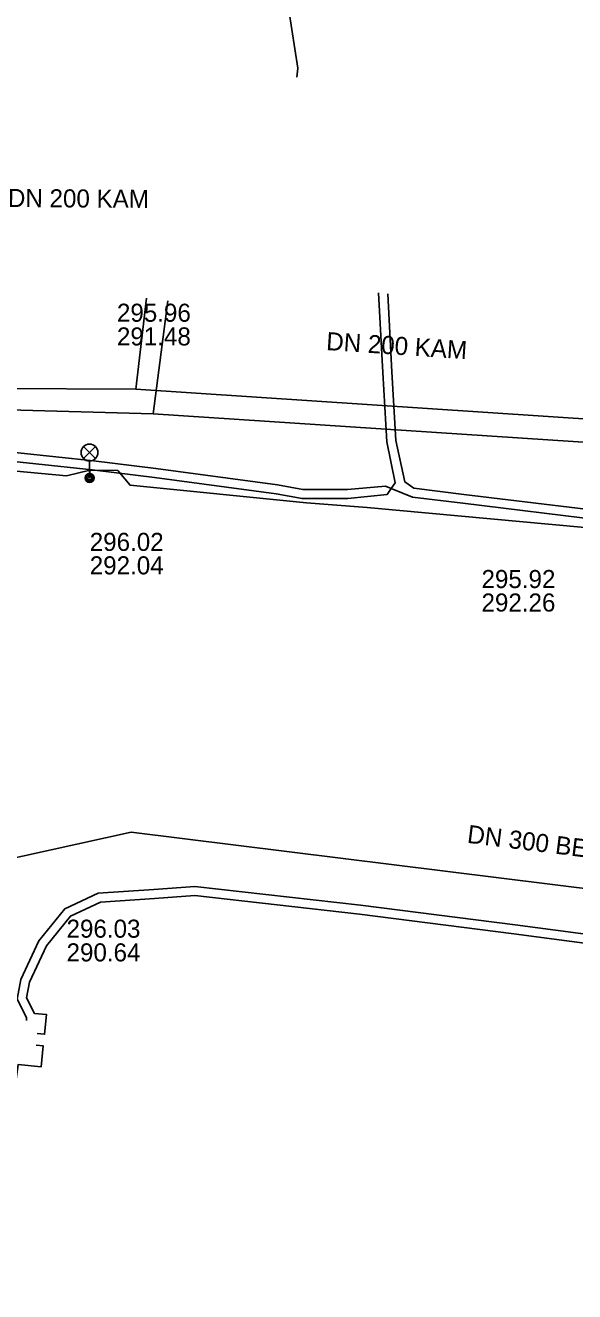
# Model space of a CAD drawing. Extents: x -595540 to -593988, y -1160850 to -1159202.
# Drawn here: x -594462.4 to -594438.1, y -1160138.2 to -1160082.1 of the extents above; entities that cross this region are included whole.
import ezdxf

# ---------------------------------------------------------------- set-up
doc = ezdxf.new("R2010")
doc.units = 0
for name, color, linetype in [('BVK-DESTOVA_popisy', 7, 'Continuous'), ('BVK-DESTOVA_trasa sítě', 7, 'Continuous'), ('BVK-SPLASKOVA_popisy', 7, 'Continuous'), ('BVK-SPLASKOVA_trasa sítě', 7, 'Continuous'), ('CETIN_kabel podzemní', 7, 'Continuous'), ('DESTOVA-NEPROVOZOVANA_popisy', 7, 'Continuous'), ('DESTOVA_trasa neprovozované sítě', 7, 'Continuous'), ('EON-NN_kabel', 7, 'Continuous'), ('TSB_kabel VO', 7, 'Continuous'), ('TSB_lampy VO', 7, 'Continuous')]:
    doc.layers.add(name, color=color, linetype=linetype)

msp = doc.modelspace()

# ---------------------------------------------------------------- linework, layer by layer
at = {"layer": 'BVK-DESTOVA_popisy'}
msp.add_line((-594458.324, -1160095.331), (-594458.324, -1160095.331), dxfattribs=at)
at = {"layer": 'BVK-DESTOVA_trasa sítě'}
for p, q in [((-594457.015, -1160094.168), (-594457.484, -1160098.198)), ((-594457.484, -1160098.198), (-594463.895, -1160098.155)), ((-594435.961, -1160099.619), (-594457.484, -1160098.198))]:
    msp.add_line(p, q, dxfattribs=at)
at = {"layer": 'BVK-SPLASKOVA_popisy'}
for p, q in [((-594459.528, -1160104.558), (-594459.528, -1160104.558)), ((-594442.182, -1160106.204), (-594442.182, -1160106.204))]:
    msp.add_line(p, q, dxfattribs=at)
at = {"layer": 'BVK-SPLASKOVA_trasa sítě'}
for p, q in [((-594456.068, -1160094.272), (-594456.715, -1160099.28)), ((-594456.715, -1160099.28), (-594465.196, -1160099.053)), ((-594435.5, -1160100.689), (-594456.715, -1160099.28))]:
    msp.add_line(p, q, dxfattribs=at)
at = {"layer": 'CETIN_kabel podzemní'}
for points in [[(-594450.31, -1160083.97), (-594450.71, -1160081.4), (-594459.16, -1160080.4), (-594458.77, -1160077.09), (-594458.72, -1160076.69)], [(-594450.36, -1160084.37), (-594450.31, -1160083.97)]]:
    msp.add_lwpolyline(points, dxfattribs=at)
at = {"layer": 'DESTOVA-NEPROVOZOVANA_popisy'}
msp.add_line((-594460.555, -1160123.544), (-594460.555, -1160123.544), dxfattribs=at)
at = {"layer": 'DESTOVA_trasa neprovozované sítě'}
for p, q in [((-594457.697, -1160117.818), (-594477.1, -1160122.116)), ((-594423.168, -1160122.103), (-594457.697, -1160117.818))]:
    msp.add_line(p, q, dxfattribs=at)
at = {"layer": 'EON-NN_kabel'}
for points in [[(-594436.765, -1160104.014), (-594443.009, -1160103.249), (-594445.232, -1160102.97), (-594446.177, -1160102.591), (-594446.436, -1160102.487), (-594448.115, -1160102.643), (-594450.089, -1160102.643), (-594451.218, -1160102.434), (-594456.607, -1160101.714), (-594459.368, -1160101.361), (-594464.387, -1160100.835), (-594467.024, -1160100.606), (-594467.133, -1160100.302), (-594467.375, -1160097.718), (-594467.586, -1160095.889), (-594467.85, -1160093.395), (-594467.894, -1160091.57)], [(-594446.741, -1160093.925), (-594446.548, -1160097.447), (-594446.371, -1160100.52), (-594446.005, -1160102.337), (-594446.177, -1160102.591), (-594446.364, -1160102.866), (-594448.095, -1160103.043), (-594450.125, -1160103.043), (-594451.28, -1160102.83), (-594456.659, -1160102.11), (-594459.414, -1160101.759), (-594464.425, -1160101.233), (-594467.058, -1160101.004), (-594470.608, -1160101.063), (-594471.591, -1160101.063), (-594474.243, -1160100.722), (-594475.126, -1160100.2), (-594475.326, -1160099.302), (-594475.296, -1160096.11), (-594474.213, -1160096.239), (-594474.164, -1160095.822)], [(-594436.713, -1160103.618), (-594442.959, -1160102.853), (-594445.182, -1160102.574), (-594445.575, -1160102.302), (-594445.973, -1160100.468), (-594446.148, -1160097.425), (-594446.337, -1160093.97)], [(-594389.132, -1160127.722), (-594389.83, -1160127.656), (-594390.863, -1160127.308), (-594392.48, -1160127.113), (-594397.488, -1160126.475), (-594403.748, -1160125.841), (-594410.135, -1160125.197), (-594415.898, -1160124.611), (-594423.331, -1160123.836), (-594431.61, -1160123.081), (-594436.119, -1160122.534), (-594440.696, -1160121.926), (-594447.542, -1160121.049), (-594454.872, -1160120.229), (-594456.692, -1160120.351), (-594459.15, -1160120.521), (-594460.636, -1160121.21), (-594461.781, -1160122.638), (-594462.584, -1160124.339), (-594462.741, -1160125.219), (-594462.331, -1160126.035), (-594462.335, -1160126.164)], [(-594389.17, -1160128.119), (-594389.867, -1160128.054), (-594390.899, -1160127.706), (-594392.53, -1160127.509), (-594397.534, -1160126.873), (-594403.788, -1160126.239), (-594410.175, -1160125.595), (-594415.938, -1160125.009), (-594423.369, -1160124.234), (-594431.652, -1160123.479), (-594436.169, -1160122.93), (-594440.748, -1160122.322), (-594447.59, -1160121.447), (-594454.88, -1160120.631), (-594456.664, -1160120.751), (-594459.048, -1160120.915), (-594460.382, -1160121.534), (-594461.439, -1160122.852), (-594462.2, -1160124.461), (-594462.324, -1160125.156), (-594461.978, -1160125.848), (-594461.443, -1160125.902), (-594461.531, -1160126.771), (-594461.854, -1160126.737)], [(-594453.087, -1160142.062), (-594454.66, -1160141.924), (-594456.219, -1160142.239), (-594458.374, -1160142.694), (-594460.437, -1160142.741), (-594462.241, -1160142.751), (-594463.596, -1160142.76), (-594464.591, -1160142.742), (-594464.135, -1160138.631), (-594462.694, -1160128.11), (-594461.68, -1160128.215), (-594461.584, -1160127.288), (-594461.908, -1160127.254)]]:
    msp.add_lwpolyline(points, dxfattribs=at)
at = {"layer": 'TSB_kabel VO'}
msp.add_lwpolyline([(-594475.014, -1160100.515), (-594475.051, -1160100.838), (-594471.394, -1160100.97), (-594468.649, -1160101.275), (-594460.559, -1160102.027), (-594459.531, -1160101.784), (-594459.538, -1160102.127), (-594459.531, -1160101.784), (-594458.285, -1160101.8), (-594457.739, -1160102.447), (-594449.924, -1160103.233), (-594447.24, -1160103.437), (-594433.59, -1160104.69)], dxfattribs=at)
at = {"layer": 'TSB_lampy VO'}
for p, q in [((-594459.803, -1160101.267), (-594459.273, -1160100.737)), ((-594459.803, -1160100.737), (-594459.273, -1160101.267)), ((-594459.803, -1160101.267), (-594459.273, -1160100.737)), ((-594459.803, -1160100.737), (-594459.273, -1160101.267)), ((-594459.538, -1160101.377), (-594459.538, -1160102.127)), ((-594459.538, -1160101.377), (-594459.538, -1160102.127))]:
    msp.add_line(p, q, dxfattribs=at)
for centre, radius in [((-594459.538, -1160101.002), 0.375), ((-594459.538, -1160101.002), 0.375), ((-594459.538, -1160102.127), 0.2), ((-594459.538, -1160102.127), 0.2), ((-594459.538, -1160102.127), 0.145), ((-594459.538, -1160102.127), 0.145), ((-594459.538, -1160102.127), 0.0876), ((-594459.538, -1160102.127), 0.0876)]:
    msp.add_circle(centre, radius, dxfattribs=at)

# ---------------------------------------------------------------- texts
at = {"layer": 'BVK-DESTOVA_popisy'}
for rotation, p in [(359.6157, (-594463.153, -1160090.122)), (356.2227, (-594449.076, -1160096.457))]:
    msp.add_text('DN 200 KAM', height=0.8, rotation=rotation, dxfattribs=at).set_placement(p)
for s, p in [('295.96', (-594458.324, -1160095.206)), ('291.48', (-594458.324, -1160096.256))]:
    msp.add_text(s, height=0.8, dxfattribs=at).set_placement(p)
at = {"layer": 'BVK-SPLASKOVA_popisy'}
for s, p in [('296.02', (-594459.528, -1160105.358)), ('292.04', (-594459.528, -1160106.398)), ('295.92', (-594442.182, -1160107.004)), ('292.26', (-594442.182, -1160108.044))]:
    msp.add_text(s, height=0.8, dxfattribs=at).set_placement(p)
at = {"layer": 'DESTOVA-NEPROVOZOVANA_popisy'}
msp.add_text('DN 300 BET', height=0.8, rotation=352.942, dxfattribs=at).set_placement((-594442.845, -1160118.287))
for s, p in [('296.03', (-594460.555, -1160122.494)), ('290.64', (-594460.555, -1160123.544))]:
    msp.add_text(s, height=0.8, dxfattribs=at).set_placement(p)

doc.saveas('drawing.dxf')
